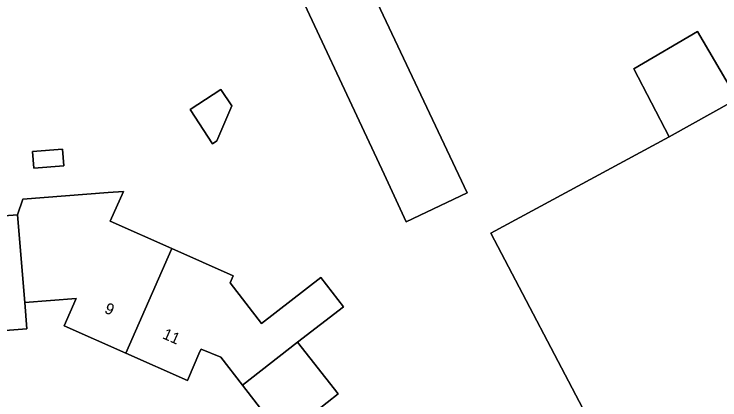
# Model space of a CAD drawing. Extents: x 157320 to 158835, y 386650 to 388491.
# Drawn here: x 158407.7 to 158470.6, y 387700.9 to 387735.3 of the extents above; entities that cross this region are included whole.
import ezdxf

# ---------------------------------------------------------------- set-up
doc = ezdxf.new("R2010")
doc.units = 0
for name, color, linetype in [('IMGEO_Erf', 7, 'Continuous'), ('IMGEO_Pand', 7, 'Continuous'), ('IMGEO_Pand_nummerreeks', 7, 'Continuous')]:
    doc.layers.add(name, color=color, linetype=linetype)

msp = doc.modelspace()

# ---------------------------------------------------------------- linework, layer by layer
at = {"layer": 'IMGEO_Erf'}
for points in [[(158468.643, 387733.766), (158472.151, 387727.742), (158475.574, 387729.651), (158478.766, 387723.926), (158480.114, 387724.69), (158481.93, 387721.696), (158488.043, 387725.405), (158486.259, 387728.346), (158492.867, 387732.355), (158491.033, 387734.627), (158487.376, 387732.173), (158476.758, 387749.25)], [(158473.987, 387685.687), (158467.86, 387682.18), (158450.22, 387715.8), (158466.098, 387724.368), (158462.959, 387730.435), (158468.643, 387733.766)], [(158404.808, 387717.186), (158408.005, 387717.435), (158408.497, 387718.819), (158416.111, 387719.411), (158417.458, 387719.515), (158416.285, 387716.872), (158421.771, 387714.439), (158427.256, 387712.006), (158426.972, 387711.366), (158429.762, 387707.759), (158435.046, 387711.846), (158437.065, 387709.235), (158432.988, 387706.082), (158436.591, 387701.471), (158434.627, 387699.936)], [(158429.9, 387699.893), (158428.066, 387702.251), (158426.138, 387704.73), (158424.376, 387705.468), (158424.275, 387705.236), (158423.165, 387702.676), (158417.668, 387705.105), (158412.173, 387707.533), (158413.256, 387709.984), (158408.664, 387709.622), (158408.84, 387707.269), (158402.648, 387706.805)]]:
    msp.add_lwpolyline(points, dxfattribs=at)
for points in [[(158437.444, 387744.74), (158440.44, 387738.475), (158439.325, 387737.942), (158448.104, 387719.382), (158442.673, 387716.817), (158440.69, 387721.057), (158431.396, 387740.931)], [(158426.146, 387728.605), (158427.113, 387727.128), (158425.784, 387724.014), (158425.411, 387723.77), (158423.415, 387726.817)], [(158412.037, 387723.289), (158412.16, 387721.797), (158409.467, 387721.576), (158409.345, 387723.067)]]:
    msp.add_lwpolyline(points, close=True, dxfattribs=at)
at = {"layer": 'IMGEO_Pand'}
for points in [[(158439.325, 387737.942), (158440.44, 387738.475), (158437.444, 387744.74), (158431.396, 387740.931), (158440.69, 387721.057), (158442.673, 387716.817), (158448.104, 387719.382)], [(158468.643, 387733.766), (158462.959, 387730.435), (158466.098, 387724.368), (158471.795, 387727.544), (158472.151, 387727.742)], [(158427.113, 387727.128), (158426.146, 387728.605), (158423.415, 387726.817), (158425.411, 387723.77), (158425.784, 387724.014)], [(158474.265, 387698.284), (158474.5, 387698.342), (158474.684, 387703.081), (158474.934, 387709.524), (158481.454, 387711.131), (158484.33, 387711.842), (158489.184, 387713.04), (158487.939, 387717.486), (158487.045, 387720.68), (158485.146, 387719.501), (158484.995, 387719.746), (158478.265, 387715.933), (158474.986, 387721.818), (158471.795, 387727.544), (158466.098, 387724.368), (158450.22, 387715.8), (158467.86, 387682.18), (158473.987, 387685.687)], [(158412.16, 387721.797), (158412.037, 387723.289), (158409.345, 387723.067), (158409.467, 387721.576)], [(158408.005, 387717.435), (158404.808, 387717.186), (158404.448, 387721.557), (158399.613, 387721.159), (158399.724, 387719.808), (158397.297, 387719.608), (158397.496, 387716.634), (158398.224, 387708.351), (158402.497, 387708.693), (158402.648, 387706.805), (158408.84, 387707.269), (158408.664, 387709.622)], [(158421.771, 387714.439), (158416.285, 387716.872), (158417.458, 387719.515), (158416.111, 387719.411), (158408.497, 387718.819), (158408.005, 387717.435), (158408.664, 387709.622), (158413.256, 387709.984), (158412.173, 387707.533), (158417.668, 387705.105)], [(158432.988, 387706.082), (158437.065, 387709.235), (158435.046, 387711.846), (158429.762, 387707.759), (158426.972, 387711.366), (158427.256, 387712.006), (158421.771, 387714.439), (158417.668, 387705.105), (158423.165, 387702.676), (158424.275, 387705.236), (158424.376, 387705.468), (158426.138, 387704.73), (158428.066, 387702.251)], [(158428.511, 387691.175), (158436.587, 387697.428), (158434.627, 387699.936), (158436.591, 387701.471), (158432.988, 387706.082), (158428.066, 387702.251), (158429.9, 387699.893), (158429.007, 387699.192), (158424.813, 387695.899)]]:
    msp.add_lwpolyline(points, close=True, dxfattribs=at)

# ---------------------------------------------------------------- texts
at = {"layer": 'IMGEO_Pand_nummerreeks'}
for s, rotation, p in [('9', 336.15923, (158415.688, 387708.735)), ('11', 336.16096, (158420.867, 387706.447))]:
    msp.add_text(s, height=1, rotation=rotation, dxfattribs=at).set_placement(p)

doc.saveas('drawing.dxf')
